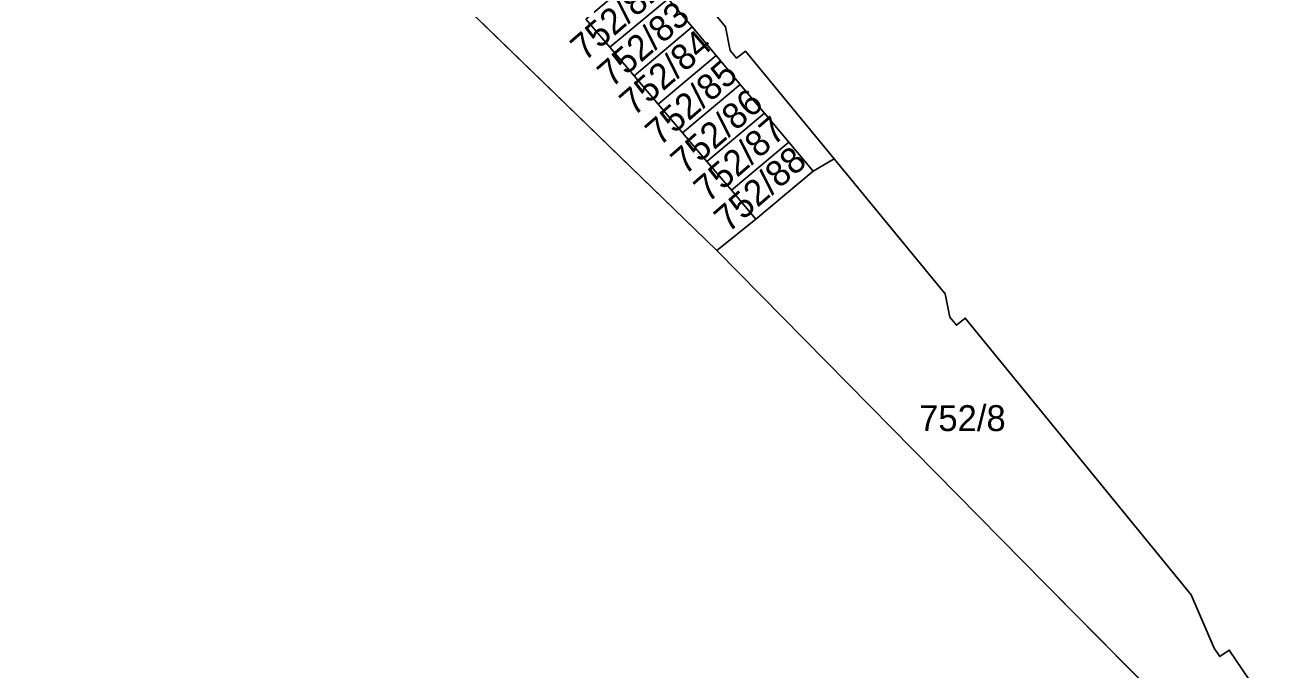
# Model space of a CAD drawing. Extents: x -263943 to -261149, y -1236934 to -1230686.
# Drawn here: x -262396.2 to -262298.6, y -1235422.1 to -1235372.3 of the extents above; entities that cross this region are included whole.
import ezdxf

# ---------------------------------------------------------------- set-up
doc = ezdxf.new("R2010")
doc.units = 0
for name, color, linetype in [('body_kn', 7, 'Continuous'), ('kladpar_druhypozemkov', 7, 'Continuous'), ('kladpar_hranice', 7, 'Continuous'), ('kladpar_parcelnecisla', 7, 'Continuous'), ('kladpar_plochy', 7, 'Continuous'), ('zuob_linie', 7, 'Continuous'), ('zuob_plochy', 7, 'Continuous')]:
    doc.layers.add(name, color=color, linetype=linetype)

msp = doc.modelspace()

# ---------------------------------------------------------------- linework, layer by layer
at = {"layer": 'body_kn'}
for p, q in [((-262344.7, -1235372.47), (-262344.7, -1235372.47)), ((-262342.12, -1235372.47), (-262342.12, -1235372.47)), ((-262351.06, -1235374.04), (-262351.06, -1235374.04)), ((-262351.06, -1235374.04), (-262351.06, -1235374.04)), ((-262341.78, -1235374.28), (-262341.78, -1235374.28)), ((-262340.59, -1235374.34), (-262340.59, -1235374.34)), ((-262342.85, -1235374.68), (-262342.85, -1235374.68)), ((-262341.27, -1235374.89), (-262341.27, -1235374.89)), ((-262349.2, -1235376.23), (-262349.2, -1235376.23)), ((-262349.2, -1235376.23), (-262349.2, -1235376.23)), ((-262340.99, -1235376.9), (-262340.99, -1235376.9)), ((-262347.33, -1235378.43), (-262347.33, -1235378.43)), ((-262347.33, -1235378.43), (-262347.33, -1235378.43)), ((-262339.12, -1235379.13), (-262339.12, -1235379.13)), ((-262345.45, -1235380.64), (-262345.45, -1235380.64)), ((-262345.45, -1235380.64), (-262345.45, -1235380.64)), ((-262337.25, -1235381.36), (-262337.25, -1235381.36)), ((-262343.57, -1235382.85), (-262343.57, -1235382.85)), ((-262343.57, -1235382.85), (-262343.57, -1235382.85)), ((-262333.74, -1235382.65), (-262333.74, -1235382.65)), ((-262335.37, -1235383.6), (-262335.37, -1235383.6)), ((-262341.68, -1235385.07), (-262341.68, -1235385.07)), ((-262341.68, -1235385.07), (-262341.68, -1235385.07)), ((-262339.79, -1235387.3), (-262339.79, -1235387.3)), ((-262342.8, -1235389.74), (-262342.8, -1235389.74)), ((-262325.15, -1235393.07), (-262325.15, -1235393.07)), ((-262324.81, -1235394.87), (-262324.81, -1235394.87)), ((-262323.61, -1235394.94), (-262323.61, -1235394.94)), ((-262324.29, -1235395.5), (-262324.29, -1235395.5)), ((-262317.48, -1235415.4), (-262317.48, -1235415.4)), ((-262306.15, -1235416.32), (-262306.15, -1235416.32)), ((-262304.38, -1235420.43), (-262304.38, -1235420.43)), ((-262303.93, -1235421.08), (-262303.93, -1235421.08)), ((-262303.21, -1235420.58), (-262303.21, -1235420.58)), ((-262303.21, -1235420.58), (-262303.21, -1235420.58))]:
    msp.add_line(p, q, dxfattribs=at)
at = {"layer": 'kladpar_druhypozemkov'}
for p, q in [((-262346.01, -1235374.65), (-262346.01, -1235374.65)), ((-262344.26, -1235376.75), (-262344.26, -1235376.75)), ((-262342.26, -1235378.9), (-262342.26, -1235378.9)), ((-262340.41, -1235381.05), (-262340.41, -1235381.05)), ((-262338.61, -1235383.45), (-262338.61, -1235383.45)), ((-262324.02, -1235401.37), (-262324.02, -1235401.37))]:
    msp.add_line(p, q, dxfattribs=at)
at = {"layer": 'kladpar_hranice'}
for points in [[(-262400.65, -1235333.22), (-262389.55, -1235344.89), (-262364.23, -1235368.95), (-262342.8, -1235389.74), (-262317.48, -1235415.4), (-262307.94, -1235425.05), (-262302.34, -1235430.86), (-262320.6, -1235447.09), (-262323.09, -1235448.6), (-262335.05, -1235448.5), (-262342.87, -1235448.75), (-262346.7, -1235449.76), (-262349.72, -1235452.01), (-262354.97, -1235458.05), (-262370.19, -1235473.58), (-262395.03, -1235450.14), (-262423.63, -1235423.11)], [(-262360.5, -1235350.09), (-262342.12, -1235372.47), (-262341.78, -1235374.28), (-262341.27, -1235374.89), (-262340.59, -1235374.34), (-262333.74, -1235382.65), (-262335.37, -1235383.6), (-262337.25, -1235381.36), (-262339.12, -1235379.13), (-262340.99, -1235376.9), (-262342.85, -1235374.68), (-262344.7, -1235372.47), (-262346.55, -1235370.26)], [(-262352.91, -1235371.86), (-262348.38, -1235368.07), (-262346.55, -1235370.26), (-262351.06, -1235374.04), (-262352.91, -1235371.86)], [(-262352.91, -1235371.86), (-262351.06, -1235374.04), (-262349.2, -1235376.23), (-262347.33, -1235378.43), (-262345.45, -1235380.64), (-262343.57, -1235382.85), (-262341.68, -1235385.07), (-262339.79, -1235387.3), (-262342.8, -1235389.74), (-262364.23, -1235368.95)], [(-262351.06, -1235374.04), (-262346.55, -1235370.26), (-262344.7, -1235372.47), (-262349.2, -1235376.23), (-262351.06, -1235374.04)], [(-262349.2, -1235376.23), (-262344.7, -1235372.47), (-262342.85, -1235374.68), (-262347.33, -1235378.43), (-262349.2, -1235376.23)], [(-262347.33, -1235378.43), (-262342.85, -1235374.68), (-262340.99, -1235376.9), (-262345.45, -1235380.64), (-262347.33, -1235378.43)], [(-262345.45, -1235380.64), (-262340.99, -1235376.9), (-262339.12, -1235379.13), (-262343.57, -1235382.85), (-262345.45, -1235380.64)], [(-262343.57, -1235382.85), (-262339.12, -1235379.13), (-262337.25, -1235381.36), (-262341.68, -1235385.07), (-262343.57, -1235382.85)], [(-262341.68, -1235385.07), (-262337.25, -1235381.36), (-262335.37, -1235383.6), (-262339.79, -1235387.3), (-262341.68, -1235385.07)], [(-262303.21, -1235420.58), (-262300.13, -1235425.15), (-262298.62, -1235427.38), (-262302.34, -1235430.86), (-262307.94, -1235425.05), (-262317.48, -1235415.4), (-262342.8, -1235389.74), (-262339.79, -1235387.3), (-262335.37, -1235383.6), (-262333.74, -1235382.65), (-262325.15, -1235393.07), (-262324.81, -1235394.87), (-262324.29, -1235395.5), (-262323.61, -1235394.94), (-262306.15, -1235416.32), (-262304.38, -1235420.43), (-262303.93, -1235421.08), (-262303.21, -1235420.58)]]:
    msp.add_lwpolyline(points, dxfattribs=at)
at = {"layer": 'kladpar_plochy'}
for p, q in [((-262364.23, -1235368.95), (-262342.8, -1235389.74)), ((-262342.8, -1235389.74), (-262317.48, -1235415.4)), ((-262317.48, -1235415.4), (-262307.94, -1235425.05))]:
    msp.add_line(p, q, dxfattribs=at)
for points in [[(-262360.5, -1235350.09), (-262342.12, -1235372.47), (-262341.78, -1235374.28), (-262341.27, -1235374.89), (-262340.59, -1235374.34), (-262333.74, -1235382.65), (-262335.37, -1235383.6), (-262337.25, -1235381.36), (-262339.12, -1235379.13), (-262340.99, -1235376.9), (-262342.85, -1235374.68), (-262344.7, -1235372.47), (-262346.55, -1235370.26)], [(-262352.91, -1235371.86), (-262351.06, -1235374.04), (-262349.2, -1235376.23), (-262347.33, -1235378.43), (-262345.45, -1235380.64), (-262343.57, -1235382.85), (-262341.68, -1235385.07), (-262339.79, -1235387.3), (-262342.8, -1235389.74), (-262364.23, -1235368.95)]]:
    msp.add_lwpolyline(points, dxfattribs=at)
for points in [[(-262352.91, -1235371.86), (-262348.38, -1235368.07), (-262346.55, -1235370.26), (-262351.06, -1235374.04)], [(-262351.06, -1235374.04), (-262346.55, -1235370.26), (-262344.7, -1235372.47), (-262349.2, -1235376.23)], [(-262349.2, -1235376.23), (-262344.7, -1235372.47), (-262342.85, -1235374.68), (-262347.33, -1235378.43)], [(-262347.33, -1235378.43), (-262342.85, -1235374.68), (-262340.99, -1235376.9), (-262345.45, -1235380.64)], [(-262345.45, -1235380.64), (-262340.99, -1235376.9), (-262339.12, -1235379.13), (-262343.57, -1235382.85)], [(-262343.57, -1235382.85), (-262339.12, -1235379.13), (-262337.25, -1235381.36), (-262341.68, -1235385.07)], [(-262341.68, -1235385.07), (-262337.25, -1235381.36), (-262335.37, -1235383.6), (-262339.79, -1235387.3)], [(-262303.21, -1235420.58), (-262300.13, -1235425.15), (-262298.62, -1235427.38), (-262302.34, -1235430.86), (-262307.94, -1235425.05), (-262317.48, -1235415.4), (-262342.8, -1235389.74), (-262339.79, -1235387.3), (-262335.37, -1235383.6), (-262333.74, -1235382.65), (-262325.15, -1235393.07), (-262324.81, -1235394.87), (-262324.29, -1235395.5), (-262323.61, -1235394.94), (-262306.15, -1235416.32), (-262304.38, -1235420.43), (-262303.93, -1235421.08)]]:
    msp.add_lwpolyline(points, close=True, dxfattribs=at)
at = {"layer": 'zuob_linie'}
msp.add_lwpolyline([(-262397.23, -1235306.8), (-262395.58, -1235307.42), (-262362.03, -1235348.23), (-262361.67, -1235350.03), (-262361.17, -1235350.64), (-262360.5, -1235350.09), (-262342.12, -1235372.47), (-262341.78, -1235374.28), (-262341.27, -1235374.89), (-262340.59, -1235374.34), (-262333.74, -1235382.65), (-262325.15, -1235393.07), (-262324.81, -1235394.87), (-262324.29, -1235395.5), (-262323.61, -1235394.94), (-262306.15, -1235416.32), (-262304.38, -1235420.43), (-262303.93, -1235421.08), (-262303.21, -1235420.58), (-262300.13, -1235425.15)], dxfattribs=at)
at = {"layer": 'zuob_plochy'}
msp.add_lwpolyline([(-262397.23, -1235306.8), (-262395.58, -1235307.42), (-262362.03, -1235348.23), (-262361.67, -1235350.03), (-262361.17, -1235350.64), (-262360.5, -1235350.09), (-262342.12, -1235372.47), (-262341.78, -1235374.28), (-262341.27, -1235374.89), (-262340.59, -1235374.34), (-262333.74, -1235382.65), (-262325.15, -1235393.07), (-262324.81, -1235394.87), (-262324.29, -1235395.5), (-262323.61, -1235394.94), (-262306.15, -1235416.32), (-262304.38, -1235420.43), (-262303.93, -1235421.08), (-262303.21, -1235420.58), (-262300.13, -1235425.15)], dxfattribs=at)

# ---------------------------------------------------------------- texts
at = {"layer": 'kladpar_parcelnecisla'}
for s, p in [('752/82', (-262353.005, -1235375.176)), ('752/83', (-262350.927, -1235377.216)), ('752/84', (-262349.219, -1235379.419)), ('752/85', (-262347.221, -1235381.725)), ('752/86', (-262345.259, -1235383.959)), ('752/87', (-262343.484, -1235386.088)), ('752/88', (-262341.907, -1235388.405))]:
    msp.add_text(s, height=2, rotation=41, dxfattribs=at).set_placement(p)
msp.add_text('752/8', height=2, dxfattribs=at).set_placement((-262327.177, -1235403.67))

doc.saveas('drawing.dxf')
